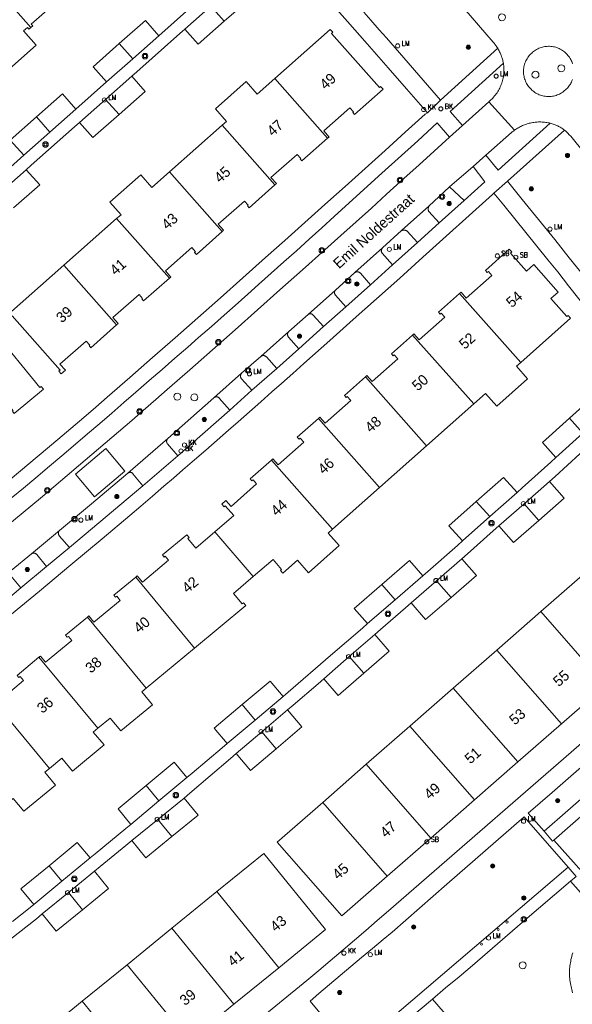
# Model space of a CAD drawing. Header units: metres. Extents: x 138165 to 154469, y 480134 to 494189.
# Tile 684 of 1056: x 146940 to 147006, y 487340 to 487458. Entities that reach past the tile are written whole.
import ezdxf

# ---------------------------------------------------------------- set-up
doc = ezdxf.new("R2010")
doc.units = ezdxf.units.M
doc.header["$LTSCALE"] = 0.001
doc.header["$MEASUREMENT"] = 0
for name, color, linetype, lineweight in [('Level 5', 7, 'Continuous', 0), ('TOP-L-topo objecten punt', 7, 'Continuous', 0), ('TOP-L-topo objecten vlak', 7, 'Continuous', 0), ('TOP-T-topo huisnummering naamgeving', 7, 'Continuous', 0)]:
    doc.layers.add(name, color=color, linetype=linetype, lineweight=lineweight)
doc.styles.add('Style-INTL_ISO', font='INTL_ISO.shx')
doc.styles.add('Style-STANDARD', font='STANDARD.shx')

# ---------------------------------------------------------------- blocks, each defined once
blk = doc.blocks.new('24')
at = {"layer": 'TOP-L-topo objecten punt', "color": 7, "linetype": 'Continuous', "lineweight": 0}
for radius in [0.025, 0.0182, 0.0115, 0.005]:
    blk.add_circle((0, 0), radius, dxfattribs=at)
blk = doc.blocks.new('39')
at = {"layer": 'TOP-L-topo objecten punt', "color": 7, "linetype": 'Continuous', "lineweight": 0}
for p, q in [((0.0175, 0.0175), (-0.0175, 0.0175)), ((-0.0175, 0.0175), (-0.0175, -0.0175)), ((0.0175, 0.0175), (0.0175, -0.0175)), ((0.0175, -0.0175), (-0.0175, -0.0175))]:
    blk.add_line(p, q, dxfattribs=at)
blk.add_circle((0, 0), 0.0332, dxfattribs=at)
blk = doc.blocks.new('72')
at = {"layer": 'TOP-L-topo objecten punt', "color": 7, "linetype": 'Continuous', "lineweight": 0}
blk.add_circle((0, 0), 0.025, dxfattribs=at)
at = {"layer": 'TOP-L-topo objecten punt', "color": 7, "linetype": 'Continuous', "lineweight": 0, "style": 'Style-STANDARD'}
blk.add_text('BK', height=0.06, dxfattribs=at).set_placement((0.0483, 0))
blk = doc.blocks.new('*U13')
at = {"layer": 'Level 5', "color": 7, "linetype": 'Continuous', "lineweight": 0}
blk.add_circle((0, 0), 0.0415, dxfattribs=at)
blk = doc.blocks.new('150')
at = {"layer": 'Level 5', "color": 7, "linetype": 'Continuous', "lineweight": 0}
blk.add_blockref('*U13', (0, 0), dxfattribs=at)
blk = doc.blocks.new('16')
at = {"layer": 'TOP-L-topo objecten punt', "color": 7, "linetype": 'Continuous', "lineweight": 0}
blk.add_circle((0, 0), 0.025, dxfattribs=at)
at = {"layer": 'TOP-L-topo objecten punt', "color": 7, "linetype": 'Continuous', "lineweight": 0, "style": 'Style-STANDARD'}
blk.add_text('LM', height=0.06, dxfattribs=at).set_placement((0.0483, 0))
blk = doc.blocks.new('10')
at = {"layer": 'TOP-L-topo objecten punt', "linetype": 'Continuous', "lineweight": 0}
blk.add_circle((0, 0), 0.0125, dxfattribs=at)
blk = doc.blocks.new('119')
at = {"layer": 'TOP-L-topo objecten punt', "color": 7, "linetype": 'Continuous', "lineweight": 0}
blk.add_circle((0, 0), 0.025, dxfattribs=at)
at = {"layer": 'TOP-L-topo objecten punt', "color": 7, "linetype": 'Continuous', "lineweight": 0, "style": 'Style-STANDARD'}
blk.add_text('KK', height=0.06, dxfattribs=at).set_placement((0.0483, 0))
blk = doc.blocks.new('175')
at = {"layer": 'TOP-L-topo objecten punt', "color": 7, "linetype": 'Continuous', "lineweight": 0}
blk.add_circle((0, 0), 0.025, dxfattribs=at)
at = {"layer": 'TOP-L-topo objecten punt', "color": 7, "linetype": 'Continuous', "lineweight": 0, "style": 'Style-STANDARD'}
blk.add_text('SB', height=0.06, dxfattribs=at).set_placement((0.0483, 0))

msp = doc.modelspace()

# ---------------------------------------------------------------- linework, layer by layer
at = {"layer": 'TOP-L-topo objecten vlak', "flags": 128}
for points in [[(146970.67, 487466.53), (146972.64, 487464.32), (146974.59, 487462.14), (146976.81, 487459.65), (146978.75, 487457.47), (146981.1, 487454.8), (146983.61, 487451.94), (146985.81, 487449.43), (146988.31, 487446.57)], [(146934.1, 487464.52), (146940.99, 487456.73)], [(146940.99, 487456.73), (146941.21, 487456.93), (146941.02, 487457.15), (146945.52, 487461.12), (146945.71, 487460.91), (146945.93, 487461.11)], [(146964.06, 487457.48), (146967.18, 487460.24), (146965.58, 487462.04)], [(146959.9, 487458.99), (146956.24, 487455.76)], [(146959.35, 487456.54), (146962.47, 487459.29)], [(146964.06, 487457.48), (146962.47, 487459.29)], [(146992.63, 487459.05), (146996.12, 487455), (146996.2, 487454.91), (146996.28, 487454.82), (146996.35, 487454.73), (146996.42, 487454.64), (146996.49, 487454.54), (146996.55, 487454.45), (146996.61, 487454.35), (146996.68, 487454.25)], [(146956.24, 487455.76), (146954.64, 487457.56), (146951.53, 487454.81)], [(146989.87, 487448.07), (146983.39, 487455.51), (146982.55, 487456.47), (146981.55, 487457.61), (146980.71, 487458.56)], [(146936.05, 487452.36), (146936.27, 487452.56), (146936.08, 487452.78), (146936.55, 487453.2), (146938.07, 487451.48), (146941.62, 487454.62), (146940.1, 487456.33), (146940.57, 487456.75), (146940.76, 487456.53), (146940.99, 487456.73)], [(146953.02, 487450.91), (146953.61, 487451.44), (146958.75, 487456.01), (146959.35, 487456.54)], [(146959.35, 487456.54), (146960.95, 487454.73), (146964.06, 487457.48)], [(146976.39, 487443.52), (146976.55, 487443.67), (146975.92, 487444.39), (146979.05, 487447.16), (146979.48, 487446.68), (146979.4, 487446.61), (146979.61, 487446.37), (146983, 487449.37), (146982.71, 487449.69), (146982.56, 487449.56), (146976.84, 487456.03), (146976.99, 487456.16), (146976.7, 487456.49), (146970.09, 487450.64)], [(146956.24, 487455.76), (146953.13, 487453)], [(146951.53, 487454.81), (146948.42, 487452.05), (146950.02, 487450.24)], [(146951.53, 487454.81), (146953.13, 487453)], [(146996.68, 487454.25), (146989.87, 487448.07)], [(146997.35, 487452.48), (146997.32, 487452.58), (146997.29, 487452.71), (146997.27, 487452.82), (146997.23, 487452.94), (146997.19, 487453.07), (146997.16, 487453.17), (146997.12, 487453.3), (146997.08, 487453.4), (146997.03, 487453.52), (146996.99, 487453.62), (146996.95, 487453.72), (146996.89, 487453.84), (146996.83, 487453.96), (146996.78, 487454.06), (146996.73, 487454.16), (146996.68, 487454.25)], [(147003.16, 487454.46), (147003.02, 487454.48), (147002.87, 487454.49), (147002.73, 487454.49), (147002.59, 487454.48), (147002.44, 487454.47), (147002.3, 487454.46), (147002.15, 487454.43), (147002.01, 487454.4), (147001.86, 487454.35), (147001.73, 487454.31), (147001.59, 487454.25), (147001.46, 487454.19), (147001.32, 487454.12), (147001.19, 487454.05), (147001.07, 487453.97), (147000.96, 487453.89), (147000.84, 487453.79), (147000.73, 487453.69), (147000.62, 487453.6), (147000.52, 487453.48), (147000.43, 487453.38), (147000.33, 487453.26), (147000.26, 487453.14), (147000.17, 487453.01), (147000.11, 487452.89), (147000.04, 487452.77), (146999.98, 487452.62), (146999.93, 487452.49), (146999.88, 487452.35), (146999.85, 487452.21), (146999.81, 487452.06), (146999.79, 487451.92), (146999.77, 487451.77), (146999.76, 487451.63), (146999.76, 487451.48), (146999.76, 487451.32), (146999.77, 487451.18), (146999.79, 487451.03), (146999.82, 487450.89), (146999.85, 487450.76), (146999.89, 487450.61), (146999.94, 487450.48), (146999.99, 487450.33), (147000.05, 487450.21), (147000.12, 487450.07), (147000.2, 487449.93), (147000.27, 487449.82), (147000.36, 487449.69), (147000.45, 487449.58), (147000.54, 487449.48), (147000.65, 487449.37), (147000.75, 487449.27), (147000.86, 487449.17), (147000.98, 487449.09), (147001.1, 487449), (147001.23, 487448.91), (147001.36, 487448.85), (147001.49, 487448.78), (147001.62, 487448.72), (147001.77, 487448.67), (147001.9, 487448.63), (147002.05, 487448.59), (147002.18, 487448.56), (147002.32, 487448.53), (147002.48, 487448.52), (147002.61, 487448.51), (147002.77, 487448.5), (147002.92, 487448.51), (147003.06, 487448.52), (147003.2, 487448.54), (147003.35, 487448.56), (147003.5, 487448.6), (147003.64, 487448.64), (147003.78, 487448.69), (147003.91, 487448.74), (147004.04, 487448.8), (147004.18, 487448.87), (147004.3, 487448.94), (147004.43, 487449.02), (147004.54, 487449.1), (147004.66, 487449.2), (147004.77, 487449.29), (147004.89, 487449.4), (147004.99, 487449.51), (147005.08, 487449.62), (147005.17, 487449.73), (147005.25, 487449.86), (147005.34, 487449.99), (147005.4, 487450.11), (147005.46, 487450.23), (147005.53, 487450.38), (147005.58, 487450.52)], [(147005.61, 487452.39), (147005.56, 487452.54), (147005.51, 487452.66), (147005.45, 487452.79), (147005.38, 487452.93), (147005.31, 487453.05), (147005.23, 487453.18), (147005.14, 487453.31), (147005.05, 487453.41), (147004.96, 487453.52), (147004.86, 487453.63), (147004.75, 487453.73), (147004.64, 487453.83), (147004.52, 487453.91), (147004.4, 487454), (147004.27, 487454.08), (147004.14, 487454.15), (147004.01, 487454.22), (147003.88, 487454.27), (147003.73, 487454.33), (147003.6, 487454.37), (147003.47, 487454.41), (147003.32, 487454.44), (147003.16, 487454.46)], [(146953.13, 487453), (146950.02, 487450.24)], [(146992.47, 487445.05), (146991.02, 487446.72), (146997.35, 487452.48)], [(146997.35, 487452.48), (146997.37, 487452.31), (146997.39, 487452.15), (146997.4, 487451.99), (146997.41, 487451.83), (146997.41, 487451.67), (146997.41, 487451.52), (146997.4, 487451.36), (146997.39, 487451.2), (146997.37, 487451.04), (146997.35, 487450.87), (146997.32, 487450.71), (146997.29, 487450.56), (146997.25, 487450.4), (146997.2, 487450.25), (146997.16, 487450.1), (146997.1, 487449.95), (146997.05, 487449.8), (146996.98, 487449.66), (146996.92, 487449.51), (146996.84, 487449.37), (146996.77, 487449.23), (146996.69, 487449.1), (146996.6, 487448.96), (146996.5, 487448.82), (146996.41, 487448.69), (146996.31, 487448.57), (146996.19, 487448.43), (146996.09, 487448.31), (146995.98, 487448.2), (146995.86, 487448.09), (146995.74, 487447.98), (146995.62, 487447.88)], [(146949.9, 487448.16), (146953.02, 487450.91)], [(146951.5, 487446.35), (146954.61, 487449.1), (146953.02, 487450.91)], [(146970.09, 487450.64), (146967.99, 487448.78), (146966.67, 487450.28), (146963, 487447.03), (146964.33, 487445.54), (146963.8, 487445.07)], [(146970.09, 487450.64), (146976.39, 487443.52)], [(146950.02, 487450.24), (146946.36, 487447.01)], [(146946.36, 487447.01), (146944.76, 487448.81), (146941.65, 487446.06)], [(146946.79, 487445.4), (146949.9, 487448.16)], [(146949.9, 487448.16), (146951.5, 487446.35)], [(146946.36, 487447.01), (146943.24, 487444.25)], [(146989.87, 487448.07), (146988.31, 487446.57)], [(146995.62, 487447.88), (146992.47, 487445.05)], [(146995.62, 487447.88), (146998.68, 487444.48)], [(146988.31, 487446.57), (146988.04, 487446.39), (146985.65, 487444.23), (146983.26, 487442.07), (146980.87, 487439.92), (146978.47, 487437.77), (146976.07, 487435.62), (146973.67, 487433.47), (146971.27, 487431.33), (146968.96, 487429.28), (146966.28, 487426.89), (146963.6, 487424.5), (146960.91, 487422.11), (146958.21, 487419.73), (146955.51, 487417.36), (146952.8, 487415), (146950.09, 487412.64), (146948.74, 487411.46), (146947.31, 487410.22), (146944.19, 487407.6), (146940.73, 487404.69), (146937.25, 487401.79)], [(146941.65, 487446.06), (146938.53, 487443.3), (146940.13, 487441.49)], [(146943.24, 487444.25), (146941.65, 487446.06)], [(146946.79, 487445.4), (146948.38, 487443.6), (146951.5, 487446.35)], [(146990.91, 487443.65), (146989.47, 487445.36), (146987.13, 487443.23), (146982.86, 487439.35), (146978.52, 487435.42), (146977.17, 487434.2), (146975.68, 487432.83), (146974.18, 487431.47), (146972.67, 487430.11), (146971.17, 487428.76), (146969.66, 487427.41), (146968.15, 487426.06), (146966.86, 487424.91), (146965.34, 487423.56), (146964.04, 487422.41), (146962.52, 487421.07), (146961, 487419.74), (146959.69, 487418.6), (146958.16, 487417.27), (146956.63, 487415.94), (146955.1, 487414.62), (146953.5, 487413.22), (146952.07, 487411.98), (146950.64, 487410.74), (146949.2, 487409.5), (146947.76, 487408.27), (146946.32, 487407.04), (146944.67, 487405.63), (146943.22, 487404.41), (146941.56, 487403.01), (146940.11, 487401.79), (146938.65, 487400.57)], [(146940.44, 487439.77), (146941.04, 487440.3), (146946.18, 487444.87), (146946.79, 487445.4)], [(146963.8, 487445.07), (146957.51, 487439.51)], [(146970.1, 487437.96), (146963.8, 487445.07)], [(146990.91, 487443.65), (146992.47, 487445.05)], [(147002.95, 487445.32), (146996.74, 487439.73), (146995.25, 487441.51)], [(146998.68, 487444.48), (146998.78, 487444.55), (146998.9, 487444.63), (146999.02, 487444.71), (146999.14, 487444.78), (146999.27, 487444.85), (146999.39, 487444.91), (146999.52, 487444.98), (146999.65, 487445.03), (146999.76, 487445.08), (146999.89, 487445.14), (147000.03, 487445.18), (147000.17, 487445.23), (147000.3, 487445.27), (147000.44, 487445.31), (147000.58, 487445.34), (147000.72, 487445.37), (147000.86, 487445.4), (147001, 487445.42), (147001.14, 487445.44), (147001.28, 487445.45), (147001.4, 487445.46), (147001.55, 487445.47), (147001.69, 487445.47), (147001.83, 487445.47), (147001.97, 487445.46), (147002.12, 487445.46), (147002.26, 487445.44), (147002.4, 487445.42), (147002.54, 487445.41), (147002.68, 487445.38), (147002.82, 487445.35), (147002.95, 487445.32)], [(147004.64, 487444.5), (147004.53, 487444.58), (147004.44, 487444.64), (147004.34, 487444.71), (147004.24, 487444.77), (147004.14, 487444.83), (147004.04, 487444.89), (147003.94, 487444.94), (147003.83, 487444.99), (147003.73, 487445.04), (147003.62, 487445.09), (147003.52, 487445.14), (147003.41, 487445.18), (147003.3, 487445.22), (147003.17, 487445.26), (147003.06, 487445.29), (147002.95, 487445.32)], [(146918.92, 487381.41), (146942.13, 487400.6), (146943.71, 487401.93), (146945.31, 487403.28), (146946.67, 487404.44), (146948.26, 487405.79), (146949.85, 487407.15), (146951.44, 487408.51), (146953.02, 487409.87), (146954.38, 487411.04), (146955.9, 487412.37), (146957.25, 487413.55), (146959.95, 487415.91), (146962.65, 487418.28), (146965.34, 487420.66), (146968.02, 487423.05), (146970.7, 487425.43), (146973.38, 487427.83), (146976.05, 487430.23), (146977.96, 487431.94), (146979.78, 487433.57), (146981.6, 487435.2), (146983.41, 487436.84), (146985.49, 487438.71), (146987.3, 487440.36), (146989.1, 487442), (146990.91, 487443.65)], [(146943.24, 487444.25), (146940.13, 487441.49)], [(146970.1, 487437.96), (146970.27, 487438.11), (146969.63, 487438.83), (146972.76, 487441.6), (146973.19, 487441.12), (146973.11, 487441.05), (146973.32, 487440.81), (146976.39, 487443.52)], [(146995.25, 487441.51), (146998.32, 487444.19), (146998.41, 487444.27), (146998.49, 487444.34), (146998.58, 487444.41), (146998.68, 487444.48)], [(146997.86, 487438.39), (147004.64, 487444.5)], [(147004.64, 487444.5), (147004.75, 487444.39), (147004.84, 487444.31), (147005.03, 487444.13), (147005.2, 487443.95), (147005.38, 487443.76), (147008.66, 487439.72)], [(146940.13, 487441.49), (146936.47, 487438.26)], [(146995.25, 487441.51), (146993.73, 487440.14)], [(146993.73, 487440.14), (146990.94, 487437.73)], [(146992.67, 487436.08), (146995.14, 487438.33), (146993.73, 487440.14)], [(146937.32, 487437.02), (146940.44, 487439.77)], [(146938.92, 487435.21), (146942.04, 487437.97), (146940.44, 487439.77)], [(146957.51, 487439.51), (146955.41, 487437.65), (146954.09, 487439.15), (146950.42, 487435.9), (146951.74, 487434.4), (146951.22, 487433.94)], [(146957.51, 487439.51), (146963.8, 487432.39)], [(146963.8, 487432.39), (146963.97, 487432.54), (146963.34, 487433.26), (146966.47, 487436.03), (146966.9, 487435.55), (146966.81, 487435.48), (146967.03, 487435.24), (146970.1, 487437.96)], [(146988.47, 487435.42), (146990.94, 487437.73)], [(146990.94, 487437.73), (146992.67, 487436.08)], [(146997.86, 487438.39), (146996.21, 487436.97)], [(147006.94, 487427.09), (147005.21, 487429.26), (147003.48, 487431.43), (147001.55, 487433.83), (146999.61, 487436.23), (146997.86, 487438.39)], [(146938.68, 487386.74), (146942, 487389.51), (146945.74, 487392.62), (146949.48, 487395.74), (146952.79, 487398.52), (146954.12, 487399.65), (146955.49, 487400.83), (146956.86, 487402), (146957.99, 487402.98), (146959.13, 487403.96), (146960.49, 487405.15), (146961.85, 487406.33), (146963.21, 487407.51), (146964.57, 487408.7), (146965.7, 487409.69), (146967.05, 487410.89), (146968.4, 487412.08), (146969.75, 487413.27), (146970.87, 487414.27), (146972.22, 487415.47), (146973.56, 487416.67), (146976.65, 487419.41), (146979.43, 487421.89), (146982.21, 487424.37), (146984.98, 487426.85), (146987.75, 487429.34), (146990.52, 487431.83), (146993.28, 487434.32), (146996.04, 487436.82), (146996.21, 487436.97)], [(146996.21, 487436.97), (146997.39, 487435.53), (146998.72, 487433.91), (147000.04, 487432.29), (147001.36, 487430.66), (147002.67, 487429.03), (147003.83, 487427.57), (147005.13, 487425.93), (147006.35, 487424.38), (147007.3, 487423.18), (147008.24, 487421.99), (147009.18, 487420.79), (147010.11, 487419.59), (147011.05, 487418.38), (147011.97, 487417.17), (147012.89, 487415.96), (147013.86, 487414.68)], [(146988.47, 487435.42), (146985.2, 487432.5)], [(146989.7, 487433.44), (146988.45, 487434.79), (146988.43, 487434.82), (146988.41, 487434.86), (146988.4, 487434.9), (146988.39, 487434.94), (146988.38, 487434.98), (146988.37, 487435.02), (146988.37, 487435.06), (146988.37, 487435.1), (146988.37, 487435.15), (146988.38, 487435.19), (146988.39, 487435.23), (146988.4, 487435.27), (146988.41, 487435.31), (146988.43, 487435.34), (146988.45, 487435.38), (146988.47, 487435.42)], [(146992.67, 487436.08), (146989.7, 487433.44)], [(146951.22, 487433.94), (146944.93, 487428.37)], [(146957.51, 487426.83), (146951.22, 487433.94)], [(146987.11, 487431.07), (146989.7, 487433.44)], [(146957.51, 487426.83), (146957.68, 487426.97), (146957.05, 487427.69), (146960.18, 487430.47), (146960.61, 487429.99), (146960.52, 487429.91), (146960.73, 487429.67), (146963.8, 487432.39)], [(146982.93, 487430.46), (146985.2, 487432.5)], [(146985.2, 487432.5), (146985.24, 487432.52), (146985.29, 487432.53), (146985.33, 487432.54), (146985.37, 487432.55), (146985.42, 487432.56), (146985.46, 487432.56), (146985.51, 487432.56), (146985.55, 487432.56), (146985.6, 487432.55), (146985.64, 487432.54), (146985.68, 487432.53), (146985.73, 487432.52), (146985.77, 487432.5), (146985.81, 487432.48), (146985.85, 487432.46), (146985.88, 487432.43), (146987.11, 487431.07)], [(146987.11, 487431.07), (146984.14, 487428.41)], [(146982.93, 487430.46), (146979.64, 487427.5)], [(146984.14, 487428.41), (146982.88, 487429.81), (146982.85, 487429.85), (146982.84, 487429.89), (146982.82, 487429.93), (146982.81, 487429.97), (146982.8, 487430.02), (146982.79, 487430.06), (146982.79, 487430.11), (146982.8, 487430.15), (146982.8, 487430.19), (146982.81, 487430.23), (146982.82, 487430.27), (146982.84, 487430.31), (146982.85, 487430.35), (146982.88, 487430.39), (146982.9, 487430.43), (146982.93, 487430.46)], [(146999.42, 487416.79), (147005.36, 487422.05), (147005.07, 487422.37), (147004.92, 487422.24), (147003, 487424.4), (147003.89, 487425.18), (147000.99, 487428.45), (147000.11, 487427.66), (146998.2, 487429.82), (146998.35, 487429.96), (146998.06, 487430.28), (146995.21, 487427.76), (146995.43, 487427.52), (146995.56, 487427.64), (146995.98, 487427.16), (146992.93, 487424.45), (146992.3, 487425.17), (146992.13, 487425.02)], [(146944.93, 487428.37), (146938.32, 487422.53), (146938.6, 487422.2), (146938.75, 487422.34), (146944.48, 487415.86), (146944.33, 487415.73), (146944.61, 487415.41), (146945.1, 487415.84), (146944.46, 487416.56), (146947.6, 487419.33), (146948.02, 487418.85), (146947.94, 487418.78), (146948.15, 487418.54), (146951.22, 487421.26)], [(146944.93, 487428.37), (146951.22, 487421.26)], [(146981.52, 487426.05), (146984.14, 487428.41)], [(146977.32, 487425.41), (146979.64, 487427.5)], [(146979.64, 487427.5), (146979.68, 487427.52), (146979.73, 487427.54), (146979.76, 487427.55), (146979.81, 487427.57), (146979.85, 487427.57), (146979.89, 487427.58), (146979.94, 487427.58), (146979.98, 487427.58), (146980.03, 487427.57), (146980.07, 487427.56), (146980.11, 487427.54), (146980.15, 487427.53), (146980.19, 487427.51), (146980.22, 487427.48), (146980.26, 487427.46), (146980.29, 487427.43), (146981.52, 487426.05)], [(146951.22, 487421.26), (146951.39, 487421.41), (146950.76, 487422.13), (146953.89, 487424.9), (146954.32, 487424.42), (146954.23, 487424.35), (146954.44, 487424.11), (146957.51, 487426.83)], [(146981.52, 487426.05), (146978.54, 487423.43)], [(146977.32, 487425.41), (146974.06, 487422.5)], [(146978.54, 487423.43), (146977.32, 487424.81), (146977.29, 487424.84), (146977.27, 487424.88), (146977.25, 487424.91), (146977.23, 487424.95), (146977.22, 487424.99), (146977.21, 487425.03), (146977.21, 487425.07), (146977.21, 487425.11), (146977.21, 487425.15), (146977.21, 487425.19), (146977.22, 487425.23), (146977.23, 487425.27), (146977.25, 487425.31), (146977.27, 487425.35), (146977.29, 487425.38), (146977.32, 487425.41)], [(146992.13, 487425.02), (146989.6, 487422.78), (146989.81, 487422.54), (146989.95, 487422.66), (146990.37, 487422.18), (146987.32, 487419.48), (146986.68, 487420.2), (146986.52, 487420.05)], [(146992.13, 487425.02), (146999.42, 487416.79)], [(146971.74, 487420.45), (146974.06, 487422.5)], [(146974.06, 487422.5), (146974.1, 487422.52), (146974.14, 487422.55), (146974.17, 487422.56), (146974.21, 487422.58), (146974.26, 487422.58), (146974.3, 487422.59), (146974.34, 487422.59), (146974.38, 487422.59), (146974.42, 487422.58), (146974.46, 487422.57), (146974.51, 487422.55), (146974.55, 487422.53), (146974.58, 487422.51), (146974.61, 487422.49), (146974.64, 487422.46), (146974.67, 487422.42), (146975.91, 487421.07)], [(146975.91, 487421.07), (146978.54, 487423.43)], [(146935.69, 487407.96), (146935.86, 487408.11), (146935.25, 487408.84), (146938.47, 487411.51), (146938.88, 487411.02), (146938.8, 487410.95), (146939, 487410.7), (146942.49, 487413.59), (146942.21, 487413.92), (146942.06, 487413.79), (146936.55, 487420.45), (146936.7, 487420.58), (146936.43, 487420.91), (146929.63, 487415.28)], [(146971.74, 487420.45), (146968.42, 487417.5)], [(146972.96, 487418.41), (146971.71, 487419.8), (146971.69, 487419.84), (146971.66, 487419.88), (146971.64, 487419.92), (146971.63, 487419.96), (146971.62, 487420), (146971.61, 487420.04), (146971.6, 487420.09), (146971.6, 487420.13), (146971.61, 487420.17), (146971.61, 487420.22), (146971.63, 487420.26), (146971.64, 487420.3), (146971.66, 487420.34), (146971.68, 487420.38), (146971.71, 487420.41), (146971.74, 487420.45)], [(146975.91, 487421.07), (146972.96, 487418.41)], [(146986.52, 487420.05), (146983.99, 487417.81), (146984.2, 487417.57), (146984.33, 487417.69), (146984.76, 487417.21), (146981.71, 487414.5), (146981.07, 487415.22), (146980.9, 487415.07)], [(146993.81, 487411.82), (146986.52, 487420.05)], [(146970.32, 487416.07), (146972.96, 487418.41)], [(146966.13, 487415.49), (146968.42, 487417.5)], [(146968.42, 487417.5), (146968.45, 487417.52), (146968.49, 487417.54), (146968.53, 487417.56), (146968.58, 487417.58), (146968.63, 487417.59), (146968.68, 487417.59), (146968.72, 487417.59), (146968.77, 487417.59), (146968.82, 487417.59), (146968.86, 487417.57), (146968.9, 487417.56), (146968.94, 487417.54), (146968.99, 487417.52), (146969.02, 487417.49), (146969.06, 487417.46), (146969.09, 487417.43), (146970.32, 487416.07)], [(146993.81, 487411.82), (146995.23, 487413.08), (146996.56, 487411.58), (147000.23, 487414.83), (146998.9, 487416.33), (146999.42, 487416.79)], [(146966.13, 487415.49), (146962.83, 487412.57)], [(146967.35, 487413.47), (146966.11, 487414.83), (146966.09, 487414.87), (146966.06, 487414.91), (146966.04, 487414.95), (146966.02, 487414.99), (146966.01, 487415.03), (146966, 487415.08), (146966, 487415.12), (146966, 487415.17), (146966, 487415.21), (146966.01, 487415.25), (146966.02, 487415.3), (146966.03, 487415.34), (146966.05, 487415.38), (146966.08, 487415.42), (146966.1, 487415.46), (146966.13, 487415.49)], [(146970.32, 487416.07), (146967.35, 487413.47)], [(146980.9, 487415.07), (146978.38, 487412.84), (146978.59, 487412.6), (146978.72, 487412.71), (146979.14, 487412.23), (146976.09, 487409.53), (146975.46, 487410.25), (146975.29, 487410.1)], [(146988.2, 487406.84), (146980.9, 487415.07)], [(146964.71, 487411.1), (146967.35, 487413.47)], [(147010.09, 487411.26), (147008.47, 487413.05), (147005.23, 487410.13)], [(146957.32, 487407.71), (146962.83, 487412.57)], [(146962.83, 487412.57), (146962.86, 487412.59), (146962.9, 487412.62), (146962.94, 487412.64), (146962.98, 487412.65), (146963.02, 487412.66), (146963.07, 487412.67), (146963.11, 487412.67), (146963.15, 487412.67), (146963.2, 487412.67), (146963.24, 487412.66), (146963.28, 487412.64), (146963.32, 487412.63), (146963.36, 487412.6), (146963.4, 487412.58), (146963.43, 487412.55), (146963.46, 487412.52), (146964.71, 487411.1)], [(146988.2, 487406.84), (146993.81, 487411.82)], [(146964.71, 487411.1), (146958.5, 487405.64)], [(146975.29, 487410.1), (146972.76, 487407.86), (146972.98, 487407.62), (146973.11, 487407.74), (146973.53, 487407.26), (146970.48, 487404.56), (146969.85, 487405.27), (146969.68, 487405.12)], [(146975.29, 487410.1), (146982.58, 487401.87)], [(147005.23, 487410.13), (147002, 487407.22), (147003.61, 487405.42)], [(147005.23, 487410.13), (147006.85, 487408.34)], [(147006.85, 487408.34), (147003.61, 487405.42)], [(146957.32, 487407.71), (146952.55, 487403.58)], [(146958.5, 487405.64), (146957.27, 487407.05), (146957.25, 487407.08), (146957.23, 487407.12), (146957.21, 487407.17), (146957.2, 487407.21), (146957.19, 487407.25), (146957.18, 487407.29), (146957.18, 487407.34), (146957.18, 487407.39), (146957.18, 487407.43), (146957.19, 487407.48), (146957.21, 487407.52), (146957.22, 487407.56), (146957.24, 487407.6), (146957.26, 487407.64), (146957.29, 487407.68), (146957.32, 487407.71)], [(146946.31, 487403.43), (146949.94, 487406.53), (146952.19, 487403.8), (146948.57, 487400.73), (146946.31, 487403.43)], [(146982.58, 487401.87), (146988.2, 487406.84)], [(147002.86, 487402.57), (147003.53, 487403.16), (147006.48, 487405.87), (147007.15, 487406.47)], [(146954.35, 487402.06), (146958.5, 487405.64)], [(146969.68, 487405.12), (146967.15, 487402.89), (146967.36, 487402.65), (146967.49, 487402.76), (146967.92, 487402.28), (146964.87, 487399.58), (146964.23, 487400.3), (146963.75, 487399.87), (146964.03, 487399.55), (146964.18, 487399.68), (146965.21, 487398.52), (146962.94, 487396.57)], [(146969.68, 487405.12), (146976.97, 487396.89)], [(147003.61, 487405.42), (147003.02, 487404.89), (146999.58, 487401.8), (146998.98, 487401.27)], [(146944.39, 487396.73), (146948.22, 487399.92), (146952.55, 487403.58)], [(146952.55, 487403.58), (146952.58, 487403.6), (146952.62, 487403.62), (146952.66, 487403.64), (146952.7, 487403.66), (146952.75, 487403.66), (146952.79, 487403.67), (146952.83, 487403.67), (146952.87, 487403.67), (146952.91, 487403.66), (146952.96, 487403.65), (146952.99, 487403.63), (146953.03, 487403.61), (146953.07, 487403.59), (146953.1, 487403.56), (146953.13, 487403.53), (146953.16, 487403.5), (146954.35, 487402.06)], [(146998.98, 487401.27), (146997.38, 487403.07), (146994.12, 487400.18)], [(146999.83, 487399.92), (147002.86, 487402.57)], [(147001.58, 487397.93), (147004.6, 487400.59), (147002.86, 487402.57)], [(146954.35, 487402.06), (146945.58, 487394.71)], [(146976.97, 487396.89), (146982.58, 487401.87)], [(146998.98, 487401.27), (146995.72, 487398.38)], [(146994.12, 487400.18), (146990.86, 487397.29), (146992.46, 487395.48)], [(146994.12, 487400.18), (146995.72, 487398.38)], [(146996.81, 487397.27), (146999.83, 487399.92)], [(146999.83, 487399.92), (147001.58, 487397.93)], [(146995.72, 487398.38), (146992.46, 487395.48)], [(146996.81, 487397.27), (146998.55, 487395.28), (147001.58, 487397.93)], [(146944.39, 487396.73), (146941.05, 487393.95)], [(146945.58, 487394.71), (146944.38, 487396.1), (146944.35, 487396.13), (146944.33, 487396.17), (146944.31, 487396.21), (146944.3, 487396.25), (146944.28, 487396.29), (146944.27, 487396.33), (146944.27, 487396.38), (146944.27, 487396.42), (146944.27, 487396.46), (146944.28, 487396.5), (146944.29, 487396.54), (146944.31, 487396.59), (146944.32, 487396.63), (146944.35, 487396.66), (146944.37, 487396.7), (146944.39, 487396.73)], [(146962.94, 487396.57), (146960.67, 487394.63), (146959.72, 487395.78), (146959.87, 487395.9), (146959.6, 487396.23), (146956.67, 487393.81), (146956.88, 487393.56), (146957.01, 487393.67), (146957.42, 487393.18), (146954.29, 487390.58), (146953.67, 487391.32), (146953.5, 487391.18)], [(146967.52, 487391.23), (146962.94, 487396.57)], [(146967.52, 487391.23), (146969.88, 487393.25), (146970.9, 487392.09), (146970.76, 487391.96), (146971.04, 487391.64), (146972.78, 487393.18), (146974.11, 487391.68), (146977.77, 487394.93), (146976.45, 487396.43), (146976.97, 487396.89)], [(146992.41, 487393.36), (146993.09, 487393.96), (146996.14, 487396.67), (146996.81, 487397.27)], [(146992.46, 487395.48), (146991.86, 487394.95), (146988.34, 487391.83), (146987.73, 487391.31)], [(146942.86, 487392.42), (146945.58, 487394.71)], [(146938.64, 487391.94), (146941.05, 487393.95)], [(146941.05, 487393.95), (146941.09, 487393.97), (146941.13, 487393.99), (146941.17, 487394.01), (146941.21, 487394.02), (146941.25, 487394.03), (146941.3, 487394.03), (146941.34, 487394.03), (146941.38, 487394.03), (146941.42, 487394.02), (146941.47, 487394.01), (146941.51, 487394), (146941.55, 487393.98), (146941.59, 487393.96), (146941.62, 487393.93), (146941.65, 487393.9), (146941.69, 487393.87), (146942.86, 487392.42)], [(146987.73, 487391.31), (146986.16, 487393.14), (146982.86, 487390.29)], [(146989.37, 487390.73), (146992.41, 487393.36)], [(146991.11, 487388.73), (146994.14, 487391.37), (146992.41, 487393.36)], [(146939.79, 487389.89), (146938.59, 487391.32), (146938.57, 487391.35), (146938.55, 487391.39), (146938.54, 487391.43), (146938.53, 487391.47), (146938.52, 487391.51), (146938.51, 487391.55), (146938.51, 487391.59), (146938.51, 487391.63), (146938.52, 487391.68), (146938.52, 487391.72), (146938.53, 487391.75), (146938.55, 487391.79), (146938.57, 487391.83), (146938.59, 487391.87), (146938.61, 487391.91), (146938.64, 487391.94)], [(146942.86, 487392.42), (146939.79, 487389.89)], [(147030.47, 487392.28), (147030.3, 487392.14), (147019.67, 487382.8), (147007.85, 487372.41), (146985.15, 487352.68), (146983.64, 487351.36), (146982.29, 487350.19), (146980.94, 487349.02), (146979.58, 487347.86), (146978.22, 487346.7), (146976.68, 487345.4), (146975.32, 487344.25), (146973.9, 487343.06), (146964.12, 487335.04), (146954.42, 487327.1), (146951.89, 487325.06), (146949.35, 487323.01), (146946.81, 487320.98), (146945.54, 487319.97), (146944.16, 487318.87), (146940.24, 487315.73)], [(146953.5, 487391.18), (146950.9, 487389.02), (146951.1, 487388.78), (146951.24, 487388.89), (146951.65, 487388.39), (146948.51, 487385.79), (146947.9, 487386.53), (146947.73, 487386.39)], [(146953.5, 487391.18), (146960.52, 487382.71)], [(146960.52, 487382.71), (146966.62, 487387.77), (146966.35, 487388.1), (146966.19, 487387.97), (146965.17, 487389.21), (146967.52, 487391.23)], [(146987.73, 487391.31), (146984.43, 487388.46)], [(146986.34, 487388.09), (146989.37, 487390.73)], [(146991.11, 487388.73), (146989.37, 487390.73)], [(147007.08, 487391.65), (147001.83, 487387.06)], [(146937.07, 487387.61), (146939.79, 487389.89)], [(146982.86, 487390.29), (146979.56, 487387.44), (146981.13, 487385.62)], [(146984.43, 487388.46), (146982.86, 487390.29)], [(146984.43, 487388.46), (146981.13, 487385.62)], [(146986.34, 487388.09), (146988.07, 487386.1), (146991.11, 487388.73)], [(146982, 487384.32), (146982.68, 487384.91), (146985.66, 487387.5), (146986.34, 487388.09)], [(146947.73, 487386.39), (146945.13, 487384.23), (146945.33, 487383.99), (146945.46, 487384.1), (146945.87, 487383.61), (146942.74, 487381.01), (146942.12, 487381.75), (146941.95, 487381.6)], [(146947.73, 487386.39), (146954.74, 487377.92)], [(147001.83, 487387.06), (146996.58, 487382.47)], [(147009.53, 487378.25), (147001.83, 487387.06)], [(146981.13, 487385.62), (146980.53, 487385.09), (146976.72, 487381.83), (146971.69, 487377.45), (146971.08, 487376.93)], [(146978.96, 487381.68), (146982, 487384.32)], [(146980.7, 487379.69), (146983.73, 487382.33), (146982, 487384.32)], [(146954.74, 487377.92), (146960.52, 487382.71)], [(146996.58, 487382.47), (146991.38, 487377.93)], [(147004.28, 487373.66), (146996.58, 487382.47)], [(146941.95, 487381.6), (146939.35, 487379.45), (146939.56, 487379.2), (146939.69, 487379.31), (146940.1, 487378.82), (146936.96, 487376.22), (146936.35, 487376.96), (146936.18, 487376.82)], [(146948.97, 487373.13), (146941.95, 487381.6)], [(146975.93, 487379.04), (146978.96, 487381.68)], [(146980.7, 487379.69), (146978.96, 487381.68)], [(146971.61, 487375.32), (146972.29, 487375.9), (146975.25, 487378.45), (146975.93, 487379.04)], [(146975.93, 487379.04), (146977.66, 487377.05), (146980.7, 487379.69)], [(146948.97, 487373.13), (146950.43, 487374.35), (146951.71, 487372.81), (146955.48, 487375.93), (146954.21, 487377.47), (146954.74, 487377.92)], [(146971.08, 487376.93), (146969.53, 487378.77), (146966.2, 487375.96)], [(146991.38, 487377.93), (146986.19, 487373.39)], [(146991.38, 487377.93), (146999.09, 487369.12)], [(147004.28, 487373.66), (147009.53, 487378.25)], [(146936.18, 487376.82), (146943.2, 487368.35)], [(146971.08, 487376.93), (146967.75, 487374.12)], [(146966.2, 487375.96), (146962.87, 487373.16), (146964.42, 487371.31)], [(146966.2, 487375.96), (146967.75, 487374.12)], [(146968.54, 487372.72), (146971.61, 487375.32)], [(146970.25, 487370.7), (146973.31, 487373.3), (146971.61, 487375.32)], [(146943.2, 487368.35), (146944.66, 487369.56), (146945.94, 487368.02), (146949.71, 487371.15), (146948.43, 487372.69), (146948.97, 487373.13)], [(146967.75, 487374.12), (146964.42, 487371.31)], [(146986.19, 487373.39), (146981, 487368.84)], [(146993.89, 487364.58), (146986.19, 487373.39)], [(146999.09, 487369.12), (147004.28, 487373.66)], [(146965.48, 487370.11), (146968.54, 487372.72)], [(146970.25, 487370.7), (146968.54, 487372.72)], [(147002.23, 487360.85), (147000.32, 487363.01), (147003.18, 487365.49), (147006.03, 487367.97), (147008.88, 487370.45), (147011.64, 487372.86), (147013.51, 487370.73)], [(146964.42, 487371.31), (146963.81, 487370.8), (146960.22, 487367.78), (146959.61, 487367.27)], [(146965.48, 487370.11), (146967.18, 487368.1), (146970.25, 487370.7)], [(147002.23, 487360.85), (147013.51, 487370.73)], [(146959.26, 487364.81), (146959.95, 487365.38), (146964.79, 487369.53), (146965.48, 487370.11)], [(146937.42, 487363.56), (146938.89, 487364.77), (146940.16, 487363.23), (146943.94, 487366.36), (146942.66, 487367.9), (146943.2, 487368.35)], [(146959.61, 487367.27), (146958.06, 487369.11), (146954.72, 487366.32)], [(146981, 487368.84), (146975.8, 487364.3)], [(146988.7, 487360.04), (146981, 487368.84)], [(146993.89, 487364.58), (146999.09, 487369.12)], [(147014.4, 487369.46), (147003.38, 487359.79)], [(146959.61, 487367.27), (146956.27, 487364.47)], [(146954.72, 487366.32), (146951.38, 487363.52), (146952.93, 487361.67)], [(146954.72, 487366.32), (146956.27, 487364.47)], [(146956.14, 487362.27), (146959.26, 487364.81)], [(146957.81, 487360.22), (146960.93, 487362.76), (146959.26, 487364.81)], [(146956.27, 487364.47), (146952.93, 487361.67)], [(146975.8, 487364.3), (146970.37, 487359.56), (146978.08, 487350.75), (146983.5, 487355.49)], [(146983.5, 487355.49), (146975.8, 487364.3)], [(146988.7, 487360.04), (146993.89, 487364.58)], [(146980.14, 487333.56), (146974.32, 487340.59), (146975.35, 487341.48), (146976.62, 487342.56), (146977.89, 487343.63), (146979.17, 487344.71), (146980.44, 487345.78), (146981.72, 487346.85), (146983, 487347.92), (146984.08, 487348.82), (146990.59, 487354.54), (146999.84, 487362.57), (147005.07, 487356.55)], [(146952.93, 487361.67), (146952.31, 487361.16), (146948.66, 487358.16), (146948.04, 487357.66)], [(146953.03, 487359.73), (146956.14, 487362.27)], [(146956.14, 487362.27), (146957.81, 487360.22)], [(146953.03, 487359.73), (146954.7, 487357.68), (146957.81, 487360.22)], [(147003.38, 487359.79), (147003.23, 487359.67), (147002.23, 487360.85)], [(146948.04, 487357.66), (146946.51, 487359.51), (146943.15, 487356.74)], [(146948.56, 487356.08), (146949.26, 487356.65), (146952.33, 487359.16), (146953.03, 487359.73)], [(146983.5, 487355.49), (146988.7, 487360.04)], [(147006.7, 487356.06), (147003.38, 487359.79)], [(146970.55, 487344.57), (146976.14, 487349.13), (146968.76, 487358.2), (146963.17, 487353.65)], [(146943.15, 487356.74), (146939.79, 487353.97), (146941.32, 487352.11)], [(146943.15, 487356.74), (146944.68, 487354.88)], [(146948.04, 487357.66), (146944.68, 487354.88)], [(147005.07, 487356.55), (146980.81, 487335.86), (146981.65, 487334.81)], [(147005.07, 487356.55), (147006.02, 487355.46)], [(146945.46, 487353.53), (146948.56, 487356.08)], [(146947.13, 487351.49), (146950.24, 487354.04), (146948.56, 487356.08)], [(147006.02, 487355.46), (147005.35, 487354.88)], [(146944.68, 487354.88), (146941.32, 487352.11)], [(147005.35, 487354.88), (146999.65, 487350), (146993.65, 487344.85), (146992.06, 487343.5), (146990.46, 487342.16), (146988.88, 487340.82)], [(147008.94, 487350.82), (147005.35, 487354.88)], [(146942.35, 487350.98), (146945.46, 487353.53)], [(146945.46, 487353.53), (146947.13, 487351.49)], [(146963.17, 487353.65), (146957.82, 487349.29)], [(146963.17, 487353.65), (146970.55, 487344.57)], [(146941.32, 487352.11), (146940.7, 487351.6), (146938.8, 487350.1)], [(146937.86, 487347.4), (146938.57, 487347.96), (146941.65, 487350.41), (146942.35, 487350.98)], [(146942.35, 487350.98), (146944.02, 487348.94), (146947.13, 487351.49)], [(146957.82, 487349.29), (146952.47, 487344.93)], [(146965.2, 487340.22), (146957.82, 487349.29)], [(147005.61, 487341.59), (147005.56, 487341.77), (147005.51, 487341.96), (147005.46, 487342.13), (147005.42, 487342.32), (147005.38, 487342.49), (147005.35, 487342.69), (147005.31, 487342.89), (147005.29, 487343.08), (147005.27, 487343.28), (147005.25, 487343.48), (147005.24, 487343.67), (147005.24, 487343.85), (147005.24, 487344.05), (147005.24, 487344.22), (147005.25, 487344.42), (147005.26, 487344.59), (147005.28, 487344.78), (147005.31, 487344.99), (147005.34, 487345.17), (147005.38, 487345.37), (147005.41, 487345.55), (147005.46, 487345.75), (147005.51, 487345.95), (147005.56, 487346.13), (147005.62, 487346.33)], [(146952.47, 487344.93), (146947.12, 487340.58)], [(146952.47, 487344.93), (146959.85, 487335.86)], [(146965.2, 487340.22), (146970.55, 487344.57)], [(146947.12, 487340.58), (146941.77, 487336.22)], [(146954.5, 487331.5), (146947.12, 487340.58)], [(146959.85, 487335.86), (146965.2, 487340.22)], [(146988.88, 487340.82), (146987.41, 487339.59), (146981.65, 487334.81)], [(146988.88, 487340.82), (146992.44, 487336.71)]]:
    msp.add_lwpolyline(points, dxfattribs=at)

# ---------------------------------------------------------------- block references
at = {"layer": 'TOP-L-topo objecten punt', "xscale": 10, "yscale": 10, "zscale": 10}
for name, p in [('150', (146997.18, 487457.95)), ('16', (146984.74, 487454.54)), ('24', (146993.17, 487454.38)), ('39', (146954.61, 487453.32)), ('150', (147004.26, 487451.87)), ('16', (146996.49, 487450.93)), ('150', (147001.18, 487451.1)), ('16', (146949.75, 487448.09)), ('119', (146987.85, 487446.95)), ('72', (146989.89, 487447.03)), ('39', (146942.73, 487442.78)), ('24', (147005, 487441.47)), ('39', (146985.03, 487438.53)), ('24', (147000.69, 487437.48)), ('39', (146990.04, 487436.56)), ('24', (146990.89, 487435.73)), ('16', (147002.92, 487432.68)), ('16', (146983.74, 487430.27)), ('39', (146975.7, 487430.14)), ('175', (146996.63, 487429.49)), ('175', (146998.83, 487429.31)), ('39', (146978.84, 487426.5)), ('24', (146979.88, 487426.14)), ('24', (146973.03, 487419.91)), ('39', (146963.36, 487419.19)), ('39', (146966.88, 487415.84)), ('16', (146967.06, 487415.43)), ('150', (146958.45, 487412.7)), ('150', (146960.5, 487412.61)), ('39', (146953.96, 487410.93)), ('24', (146961.67, 487409.98)), ('39', (146958.39, 487408.35)), ('119', (146959.31, 487406.93)), ('72', (146958.89, 487406.22)), ('39', (146942.94, 487401.52)), ('24', (146951.24, 487400.78)), ('16', (146999.74, 487399.93)), ('39', (146946.19, 487398.08)), ('16', (146946.95, 487397.97)), ('39', (146995.93, 487397.6)), ('24', (146940.57, 487392.08)), ('16', (146989.3, 487390.76)), ('39', (146983.59, 487386.78)), ('16', (146978.88, 487381.67)), ('39', (146969.86, 487375.13)), ('16', (146968.43, 487372.73)), ('39', (146958.28, 487365.15)), ('24', (147003.83, 487364.5)), ('16', (146956.05, 487362.27)), ('16', (146999.76, 487362.05)), ('175', (146988.22, 487359.59)), ('24', (146996.07, 487356.71)), ('39', (146946.18, 487355.17)), ('16', (146945.36, 487353.53)), ('24', (146999.8, 487352.89)), ('39', (146999.79, 487350.34)), ('24', (146986.65, 487349.42)), ('10', (146997.78, 487350.02)), ('16', (146995.58, 487348.11)), ('10', (146996.74, 487349.12)), ('10', (146994.75, 487347.37)), ('119', (146978.33, 487346.31)), ('16', (146981.48, 487346.12)), ('150', (146999.66, 487344.86)), ('24', (146977.82, 487341.62))]:
    msp.add_blockref(name, p, dxfattribs=at)

# ---------------------------------------------------------------- texts
at = {"layer": 'TOP-T-topo huisnummering naamgeving', "style": 'Style-INTL_ISO'}
for s, rotation, p in [('49', 41.5, (146976.12, 487449.24)), ('47', 41.5, (146969.83, 487443.68)), ('45', 41.5, (146963.54, 487438.11)), ('Emil Noldestraat', 42, (146977.74, 487427.88)), ('43', 41.5, (146957.25, 487432.54)), ('41', 41.4, (146951.08, 487427.09)), ('54', 41.5, (146998.36, 487423.24)), ('39', 41.4, (146944.68, 487421.42)), ('52', 41.5, (146992.74, 487418.27)), ('50', 41.5, (146987.13, 487413.3)), ('48', 41.5, (146981.52, 487408.32)), ('46', 41.5, (146975.9, 487403.35)), ('44', 41.5, (146970.29, 487398.37)), ('42', 39.6, (146959.66, 487389.19)), ('40', 39.6, (146953.89, 487384.41)), ('38', 39.6, (146948.13, 487379.63)), ('55', 41.1, (147003.95, 487378.02)), ('36', 39.6, (146942.36, 487374.84)), ('53', 41.1, (146998.72, 487373.45)), ('51', 41.1, (146993.41, 487368.81)), ('49', 41.1, (146988.56, 487364.57)), ('47', 41.1, (146983.32, 487359.99)), ('45', 41.1, (146977.62, 487355)), ('43', 39.1, (146970.17, 487348.78)), ('41', 39.1, (146965.09, 487344.64)), ('39', 39.1, (146959.37, 487339.98))]:
    msp.add_text(s, height=1.25, rotation=rotation, dxfattribs=at).set_placement(p)

doc.saveas('drawing.dxf')
